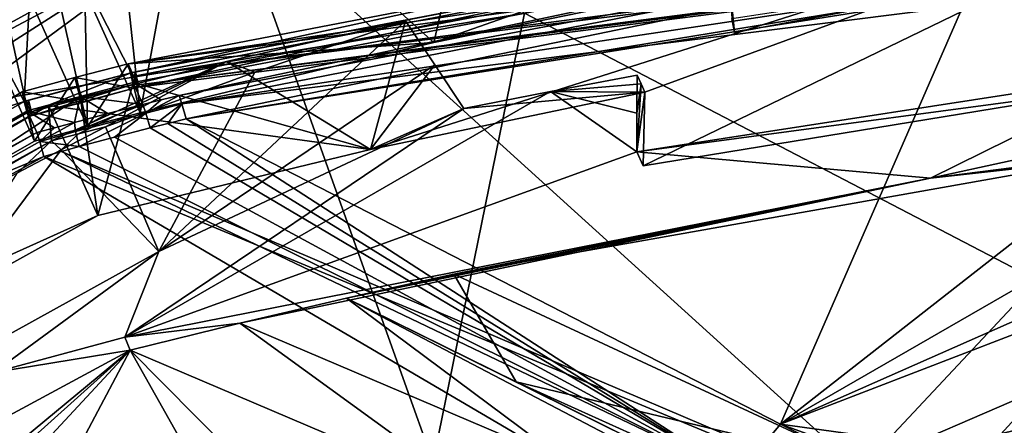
# Model space of a CAD drawing. Header units: millimetres. Extents: x -147 to 294, y -82 to 275.
# Tile 494 of 609: x 208 to 220, y 260 to 265. Entities that reach past the tile are written whole.
import ezdxf

# ---------------------------------------------------------------- set-up
doc = ezdxf.new("R2010")
doc.units = ezdxf.units.MM
doc.header["$LTSCALE"] = 67.506716
for name, color, linetype in [('1578', 7, 'CONTINUOUS'), ('1625', 7, 'CONTINUOUS'), ('1643', 7, 'CONTINUOUS'), ('1670', 7, 'CONTINUOUS'), ('1671', 7, 'CONTINUOUS'), ('1672', 7, 'CONTINUOUS'), ('1762', 7, 'CONTINUOUS'), ('1764', 7, 'CONTINUOUS'), ('1765', 7, 'CONTINUOUS'), ('1766', 7, 'CONTINUOUS'), ('1767', 7, 'CONTINUOUS'), ('1804', 7, 'CONTINUOUS'), ('1805', 7, 'CONTINUOUS'), ('1806', 7, 'CONTINUOUS'), ('1807', 7, 'CONTINUOUS'), ('1808', 7, 'CONTINUOUS'), ('3703', 7, 'CONTINUOUS'), ('3708', 7, 'CONTINUOUS'), ('3716', 7, 'CONTINUOUS'), ('3717', 7, 'CONTINUOUS'), ('3718', 7, 'CONTINUOUS'), ('3719', 7, 'CONTINUOUS'), ('3720', 7, 'CONTINUOUS'), ('3723', 7, 'CONTINUOUS'), ('3724', 7, 'CONTINUOUS'), ('3725', 7, 'CONTINUOUS'), ('455', 7, 'CONTINUOUS'), ('456', 7, 'CONTINUOUS'), ('457', 7, 'CONTINUOUS'), ('458', 7, 'CONTINUOUS'), ('459', 7, 'CONTINUOUS'), ('460', 7, 'CONTINUOUS'), ('461', 7, 'CONTINUOUS'), ('462', 7, 'CONTINUOUS'), ('485', 7, 'CONTINUOUS'), ('486', 7, 'CONTINUOUS'), ('487', 7, 'CONTINUOUS'), ('499', 7, 'CONTINUOUS'), ('500', 7, 'CONTINUOUS'), ('522', 7, 'CONTINUOUS'), ('601', 7, 'CONTINUOUS'), ('602', 7, 'CONTINUOUS'), ('605', 7, 'CONTINUOUS'), ('606', 7, 'CONTINUOUS'), ('608', 7, 'CONTINUOUS'), ('611', 7, 'CONTINUOUS'), ('640', 7, 'CONTINUOUS'), ('641', 7, 'CONTINUOUS'), ('841', 7, 'CONTINUOUS')]:
    doc.layers.add(name, color=color, linetype=linetype)

msp = doc.modelspace()

# ---------------------------------------------------------------- linework, layer by layer
at = {"layer": '1578', "linetype": 'CONTINUOUS'}
for points in [[(229.058, 266.662, -4.337), (217.468, 259.988, -3.407), (233.1, 266.892, -4.708), (229.058, 266.662, -4.337)], [(233.1, 266.892, -4.708), (217.468, 259.988, -3.407), (235.123, 266.789, -4.902), (233.1, 266.892, -4.708)], [(217.468, 259.988, -3.407), (224.427, 259.026, -3.844), (235.123, 266.789, -4.902), (217.468, 259.988, -3.407)], [(225.595, 266.342, -4.048), (217.468, 259.988, -3.407), (229.058, 266.662, -4.337), (225.595, 266.342, -4.048)], [(219.912, 265.581, -3.631), (217.468, 259.988, -3.407), (225.595, 266.342, -4.048), (219.912, 265.581, -3.631)], [(210.403, 263.615, -3.098), (217.468, 259.988, -3.407), (219.912, 265.581, -3.631), (210.403, 263.615, -3.098)], [(224.104, 257.586, -3.818), (224.427, 259.026, -3.844), (217.468, 259.988, -3.407), (224.104, 257.586, -3.818)]]:
    msp.add_3dface(points, dxfattribs=at)
at = {"layer": '1625', "linetype": 'CONTINUOUS'}
for points in [[(209.676, 261.022, -5.968), (209.739, 260.867, -5.363), (208.114, 260.603, -5.989), (209.676, 261.022, -5.968)], [(209.739, 260.867, -5.363), (195.904, 253.401, -5.773), (208.114, 260.603, -5.989), (209.739, 260.867, -5.363)]]:
    msp.add_3dface(points, dxfattribs=at)
at = {"layer": '1643', "linetype": 'CONTINUOUS'}
for points in [[(212.309, 261.487, -5.461), (214.933, 259.535, -5.576), (211.044, 261.189, -5.408), (212.309, 261.487, -5.461)], [(215.813, 259.651, -5.62), (214.933, 259.535, -5.576), (212.309, 261.487, -5.461), (215.813, 259.651, -5.62)], [(216.05, 259.638, -5.632), (215.813, 259.651, -5.62), (212.309, 261.487, -5.461), (216.05, 259.638, -5.632)], [(214.326, 260.493, -5.549), (216.05, 259.638, -5.632), (212.309, 261.487, -5.461), (214.326, 260.493, -5.549)], [(213.962, 259.07, -5.534), (209.739, 260.867, -5.363), (211.044, 261.189, -5.408), (213.962, 259.07, -5.534)], [(214.933, 259.535, -5.576), (213.962, 259.07, -5.534), (211.044, 261.189, -5.408), (214.933, 259.535, -5.576)], [(195.904, 253.401, -5.773), (209.739, 260.867, -5.363), (203.877, 256.019, -5.421), (195.904, 253.401, -5.773)], [(203.877, 256.019, -5.421), (209.739, 260.867, -5.363), (204.844, 256.478, -5.399), (203.877, 256.019, -5.421)], [(209.739, 260.867, -5.363), (205.763, 256.595, -5.397), (204.844, 256.478, -5.399), (209.739, 260.867, -5.363)], [(205.763, 256.595, -5.397), (209.739, 260.867, -5.363), (207.25, 256.182, -5.425), (205.763, 256.595, -5.397)], [(209.739, 260.867, -5.363), (212.91, 255.24, -5.574), (207.25, 256.182, -5.425), (209.739, 260.867, -5.363)], [(212.91, 255.24, -5.574), (209.739, 260.867, -5.363), (212.888, 257.688, -5.511), (212.91, 255.24, -5.574)], [(212.888, 257.688, -5.511), (209.739, 260.867, -5.363), (213.962, 259.07, -5.534), (212.888, 257.688, -5.511)], [(216.295, 259.605, -5.645), (216.05, 259.638, -5.632), (214.326, 260.493, -5.549), (216.295, 259.605, -5.645)]]:
    msp.add_3dface(points, dxfattribs=at)
at = {"layer": '1670', "linetype": 'CONTINUOUS'}
for points in [[(209.134, 263.286, -3.043), (208.924, 263.229, -3.035), (216.963, 259.381, -3.376), (209.134, 263.286, -3.043)], [(208.714, 263.171, -3.027), (200.465, 259.727, -2.988), (216.823, 258.407, -3.37), (208.714, 263.171, -3.027)], [(208.924, 263.229, -3.035), (208.714, 263.171, -3.027), (222.977, 257.242, -3.74), (208.924, 263.229, -3.035)], [(222.977, 257.242, -3.74), (208.714, 263.171, -3.027), (216.823, 258.407, -3.37), (222.977, 257.242, -3.74)], [(216.963, 259.381, -3.376), (208.924, 263.229, -3.035), (222.977, 257.242, -3.74), (216.963, 259.381, -3.376)]]:
    msp.add_3dface(points, dxfattribs=at)
at = {"layer": '1671', "linetype": 'CONTINUOUS'}
for points in [[(208.628, 263.453, -3.25), (208.663, 263.346, -3.088), (208.841, 263.511, -3.258), (208.628, 263.453, -3.25)], [(208.841, 263.511, -3.258), (208.663, 263.346, -3.088), (209.075, 263.574, -3.267), (208.841, 263.511, -3.258)], [(209.075, 263.574, -3.267), (208.663, 263.346, -3.088), (209.087, 263.465, -3.107), (209.075, 263.574, -3.267)], [(208.663, 263.346, -3.088), (209.134, 263.286, -3.043), (209.087, 263.465, -3.107), (208.663, 263.346, -3.088)], [(208.714, 263.171, -3.027), (209.134, 263.286, -3.043), (208.663, 263.346, -3.088), (208.714, 263.171, -3.027)], [(208.714, 263.171, -3.027), (208.924, 263.229, -3.035), (209.134, 263.286, -3.043), (208.714, 263.171, -3.027)]]:
    msp.add_3dface(points, dxfattribs=at)
at = {"layer": '1672', "linetype": 'CONTINUOUS'}
for points in [[(208.663, 263.346, -3.088), (208.628, 263.453, -3.25), (193.28, 254.709, -3.726), (208.663, 263.346, -3.088)], [(208.714, 263.171, -3.027), (208.663, 263.346, -3.088), (193.28, 254.709, -3.726), (208.714, 263.171, -3.027)], [(200.465, 259.727, -2.988), (208.714, 263.171, -3.027), (193.28, 254.709, -3.726), (200.465, 259.727, -2.988)]]:
    msp.add_3dface(points, dxfattribs=at)
at = {"layer": '1762', "linetype": 'CONTINUOUS'}
for points in [[(209.776, 264.047, -4.388), (223.202, 266.625, -5.189), (212.597, 263.251, -4.874), (209.776, 264.047, -4.388)], [(212.597, 263.251, -4.874), (223.202, 266.625, -5.189), (215.858, 263.934, -5.055), (212.597, 263.251, -4.874)], [(215.858, 263.934, -5.055), (223.202, 266.625, -5.189), (215.837, 263.058, -5.261), (215.858, 263.934, -5.055)], [(215.837, 263.058, -5.261), (223.202, 266.625, -5.189), (221.805, 264.034, -5.658), (215.837, 263.058, -5.261)], [(209.144, 263.881, -4.361), (209.776, 264.047, -4.388), (209.356, 262.47, -4.718), (209.144, 263.881, -4.361)], [(209.356, 262.47, -4.718), (209.776, 264.047, -4.388), (212.597, 263.251, -4.874), (209.356, 262.47, -4.718)], [(208.514, 263.711, -4.335), (209.144, 263.881, -4.361), (194.247, 254.085, -5.121), (208.514, 263.711, -4.335)], [(194.247, 254.085, -5.121), (209.144, 263.881, -4.361), (209.356, 262.47, -4.718), (194.247, 254.085, -5.121)], [(193.124, 254.922, -4.803), (208.514, 263.711, -4.335), (194.247, 254.085, -5.121), (193.124, 254.922, -4.803)]]:
    msp.add_3dface(points, dxfattribs=at)
at = {"layer": '1764', "linetype": 'CONTINUOUS'}
for points in [[(227.776, 264.766, -6.474), (228.828, 263.978, -6.558), (219.252, 262.912, -6.069), (227.776, 264.766, -6.474)], [(221.764, 264.151, -6.143), (227.776, 264.766, -6.474), (219.252, 262.912, -6.069), (221.764, 264.151, -6.143)], [(215.766, 264.136, -5.94), (215.764, 263.682, -5.952), (214.736, 263.942, -5.923), (215.766, 264.136, -5.94)], [(215.763, 263.225, -5.964), (221.764, 264.151, -6.143), (219.252, 262.912, -6.069), (215.763, 263.225, -5.964)], [(215.763, 263.225, -5.964), (209.676, 261.022, -5.968), (214.736, 263.942, -5.923), (215.763, 263.225, -5.964)], [(214.736, 263.942, -5.923), (209.676, 261.022, -5.968), (213.707, 263.738, -5.91), (214.736, 263.942, -5.923)], [(215.763, 263.225, -5.964), (214.736, 263.942, -5.923), (215.764, 263.682, -5.952), (215.763, 263.225, -5.964)], [(213.707, 263.738, -5.91), (209.676, 261.022, -5.968), (210.079, 262.042, -5.931), (213.707, 263.738, -5.91)], [(209.676, 261.022, -5.968), (215.763, 263.225, -5.964), (219.252, 262.912, -6.069), (209.676, 261.022, -5.968)], [(208.114, 260.603, -5.989), (206.575, 260.103, -6.023), (210.079, 262.042, -5.931), (208.114, 260.603, -5.989)], [(209.676, 261.022, -5.968), (208.114, 260.603, -5.989), (210.079, 262.042, -5.931), (209.676, 261.022, -5.968)]]:
    msp.add_3dface(points, dxfattribs=at)
at = {"layer": '1765', "linetype": 'CONTINUOUS'}
for points in [[(221.987, 263.261, -6.028), (228.828, 263.978, -6.558), (218.464, 259.502, -5.765), (221.987, 263.261, -6.028)], [(218.464, 259.502, -5.765), (228.828, 263.978, -6.558), (225.027, 261.013, -6.209), (218.464, 259.502, -5.765)], [(213.587, 261.773, -5.523), (221.987, 263.261, -6.028), (218.464, 259.502, -5.765), (213.587, 261.773, -5.523)], [(223.706, 259.963, -6.104), (218.464, 259.502, -5.765), (225.027, 261.013, -6.209), (223.706, 259.963, -6.104)]]:
    msp.add_3dface(points, dxfattribs=at)
at = {"layer": '1766', "linetype": 'CONTINUOUS'}
for points in [[(219.252, 262.912, -6.069), (228.828, 263.978, -6.558), (221.987, 263.261, -6.028), (219.252, 262.912, -6.069)], [(219.252, 262.912, -6.069), (221.987, 263.261, -6.028), (213.587, 261.773, -5.523), (219.252, 262.912, -6.069)], [(211.044, 261.189, -5.408), (209.676, 261.022, -5.968), (219.252, 262.912, -6.069), (211.044, 261.189, -5.408)], [(212.309, 261.487, -5.461), (211.044, 261.189, -5.408), (219.252, 262.912, -6.069), (212.309, 261.487, -5.461)], [(212.309, 261.487, -5.461), (219.252, 262.912, -6.069), (212.956, 261.634, -5.491), (212.309, 261.487, -5.461)], [(219.252, 262.912, -6.069), (213.587, 261.773, -5.523), (212.956, 261.634, -5.491), (219.252, 262.912, -6.069)], [(209.739, 260.867, -5.363), (209.676, 261.022, -5.968), (211.044, 261.189, -5.408), (209.739, 260.867, -5.363)]]:
    msp.add_3dface(points, dxfattribs=at)
at = {"layer": '1767', "linetype": 'CONTINUOUS'}
for points in [[(214.326, 260.493, -5.549), (212.309, 261.487, -5.461), (213.587, 261.773, -5.523), (214.326, 260.493, -5.549)], [(213.587, 261.773, -5.523), (212.309, 261.487, -5.461), (212.956, 261.634, -5.491), (213.587, 261.773, -5.523)], [(214.326, 260.493, -5.549), (213.587, 261.773, -5.523), (218.464, 259.502, -5.765), (214.326, 260.493, -5.549)], [(216.295, 259.605, -5.645), (214.326, 260.493, -5.549), (218.464, 259.502, -5.765), (216.295, 259.605, -5.645)]]:
    msp.add_3dface(points, dxfattribs=at)
at = {"layer": '1804', "linetype": 'CONTINUOUS'}
for points in [[(216.963, 259.381, -3.376), (210.403, 263.615, -3.098), (210.188, 263.561, -3.088), (216.963, 259.381, -3.376)], [(217.468, 259.988, -3.407), (210.403, 263.615, -3.098), (216.963, 259.381, -3.376), (217.468, 259.988, -3.407)], [(209.551, 263.398, -3.061), (216.963, 259.381, -3.376), (209.975, 263.508, -3.079), (209.551, 263.398, -3.061)], [(209.975, 263.508, -3.079), (216.963, 259.381, -3.376), (210.188, 263.561, -3.088), (209.975, 263.508, -3.079)], [(209.134, 263.286, -3.043), (216.963, 259.381, -3.376), (209.551, 263.398, -3.061), (209.134, 263.286, -3.043)], [(217.468, 259.988, -3.407), (216.963, 259.381, -3.376), (222.977, 257.242, -3.74), (217.468, 259.988, -3.407)], [(224.104, 257.586, -3.818), (217.468, 259.988, -3.407), (222.977, 257.242, -3.74), (224.104, 257.586, -3.818)]]:
    msp.add_3dface(points, dxfattribs=at)
at = {"layer": '1805', "linetype": 'CONTINUOUS'}
for points in [[(209.891, 263.788, -3.302), (209.926, 263.685, -3.142), (210.106, 263.841, -3.312), (209.891, 263.788, -3.302)], [(210.106, 263.841, -3.312), (209.926, 263.685, -3.142), (210.321, 263.895, -3.321), (210.106, 263.841, -3.312)], [(210.321, 263.895, -3.321), (209.926, 263.685, -3.142), (210.354, 263.793, -3.16), (210.321, 263.895, -3.321)], [(209.926, 263.685, -3.142), (209.975, 263.508, -3.079), (210.354, 263.793, -3.16), (209.926, 263.685, -3.142)], [(209.975, 263.508, -3.079), (210.188, 263.561, -3.088), (210.354, 263.793, -3.16), (209.975, 263.508, -3.079)], [(210.188, 263.561, -3.088), (210.403, 263.615, -3.098), (210.354, 263.793, -3.16), (210.188, 263.561, -3.088)]]:
    msp.add_3dface(points, dxfattribs=at)
at = {"layer": '1806', "linetype": 'CONTINUOUS'}
for points in [[(209.087, 263.465, -3.107), (209.926, 263.685, -3.142), (209.891, 263.788, -3.302), (209.087, 263.465, -3.107)], [(209.087, 263.465, -3.107), (209.891, 263.788, -3.302), (209.473, 263.68, -3.284), (209.087, 263.465, -3.107)], [(209.075, 263.574, -3.267), (209.087, 263.465, -3.107), (209.473, 263.68, -3.284), (209.075, 263.574, -3.267)], [(209.087, 263.465, -3.107), (209.134, 263.286, -3.043), (209.926, 263.685, -3.142), (209.087, 263.465, -3.107)], [(209.134, 263.286, -3.043), (209.551, 263.398, -3.061), (209.926, 263.685, -3.142), (209.134, 263.286, -3.043)], [(209.551, 263.398, -3.061), (209.975, 263.508, -3.079), (209.926, 263.685, -3.142), (209.551, 263.398, -3.061)]]:
    msp.add_3dface(points, dxfattribs=at)
at = {"layer": '1807', "linetype": 'CONTINUOUS'}
for points in [[(209.776, 264.047, -4.388), (209.144, 263.881, -4.361), (209.891, 263.788, -3.302), (209.776, 264.047, -4.388)], [(209.075, 263.574, -3.267), (209.144, 263.881, -4.361), (208.514, 263.711, -4.335), (209.075, 263.574, -3.267)], [(209.144, 263.881, -4.361), (209.075, 263.574, -3.267), (209.473, 263.68, -3.284), (209.144, 263.881, -4.361)], [(209.891, 263.788, -3.302), (209.144, 263.881, -4.361), (209.473, 263.68, -3.284), (209.891, 263.788, -3.302)], [(208.628, 263.453, -3.25), (208.841, 263.511, -3.258), (208.514, 263.711, -4.335), (208.628, 263.453, -3.25)], [(208.841, 263.511, -3.258), (209.075, 263.574, -3.267), (208.514, 263.711, -4.335), (208.841, 263.511, -3.258)]]:
    msp.add_3dface(points, dxfattribs=at)
at = {"layer": '1808', "linetype": 'CONTINUOUS'}
for points in [[(208.628, 263.453, -3.25), (208.514, 263.711, -4.335), (193.124, 254.922, -4.803), (208.628, 263.453, -3.25)], [(193.28, 254.709, -3.726), (208.628, 263.453, -3.25), (193.124, 254.922, -4.803), (193.28, 254.709, -3.726)]]:
    msp.add_3dface(points, dxfattribs=at)
at = {"layer": '3703', "linetype": 'CONTINUOUS'}
for points in [[(223.202, 266.625, -5.189), (209.776, 264.047, -4.388), (210.321, 263.895, -3.321), (223.202, 266.625, -5.189)], [(223.202, 266.625, -5.189), (210.321, 263.895, -3.321), (223.623, 266.398, -4.122), (223.202, 266.625, -5.189)], [(209.776, 264.047, -4.388), (209.891, 263.788, -3.302), (210.106, 263.841, -3.312), (209.776, 264.047, -4.388)], [(209.776, 264.047, -4.388), (210.106, 263.841, -3.312), (210.321, 263.895, -3.321), (209.776, 264.047, -4.388)]]:
    msp.add_3dface(points, dxfattribs=at)
at = {"layer": '3708', "linetype": 'CONTINUOUS'}
for points in [[(210.354, 263.793, -3.16), (231.162, 266.917, -4.529), (236.963, 267.133, -5.166), (210.354, 263.793, -3.16)], [(223.623, 266.398, -4.122), (210.354, 263.793, -3.16), (236.963, 267.133, -5.166), (223.623, 266.398, -4.122)], [(210.403, 263.615, -3.098), (231.162, 266.917, -4.529), (210.354, 263.793, -3.16), (210.403, 263.615, -3.098)], [(210.403, 263.615, -3.098), (229.058, 266.662, -4.337), (231.162, 266.917, -4.529), (210.403, 263.615, -3.098)], [(210.403, 263.615, -3.098), (219.912, 265.581, -3.631), (229.058, 266.662, -4.337), (210.403, 263.615, -3.098)], [(210.321, 263.895, -3.321), (210.354, 263.793, -3.16), (223.623, 266.398, -4.122), (210.321, 263.895, -3.321)]]:
    msp.add_3dface(points, dxfattribs=at)
at = {"layer": '3716', "linetype": 'CONTINUOUS'}
for points in [[(221.805, 264.034, -5.658), (221.764, 264.151, -6.143), (215.763, 263.225, -5.964), (221.805, 264.034, -5.658)], [(215.837, 263.058, -5.261), (221.805, 264.034, -5.658), (215.763, 263.225, -5.964), (215.837, 263.058, -5.261)]]:
    msp.add_3dface(points, dxfattribs=at)
at = {"layer": '3717', "linetype": 'CONTINUOUS'}
for points in [[(215.764, 263.682, -5.952), (215.766, 264.136, -5.94), (215.812, 264.034, -5.497), (215.764, 263.682, -5.952)], [(215.858, 263.934, -5.055), (215.763, 263.225, -5.964), (215.812, 264.034, -5.497), (215.858, 263.934, -5.055)], [(215.763, 263.225, -5.964), (215.764, 263.682, -5.952), (215.812, 264.034, -5.497), (215.763, 263.225, -5.964)], [(215.858, 263.934, -5.055), (215.837, 263.058, -5.261), (215.763, 263.225, -5.964), (215.858, 263.934, -5.055)]]:
    msp.add_3dface(points, dxfattribs=at)
at = {"layer": '3718', "linetype": 'CONTINUOUS'}
for points in [[(210.885, 264.299, -10.532), (212.597, 263.251, -4.874), (213.012, 264.779, -10.642), (210.885, 264.299, -10.532)], [(213.012, 264.779, -10.642), (212.597, 263.251, -4.874), (213.359, 264.259, -8.276), (213.012, 264.779, -10.642)], [(208.768, 263.777, -10.433), (212.597, 263.251, -4.874), (210.885, 264.299, -10.532), (208.768, 263.777, -10.433)], [(213.707, 263.738, -5.91), (213.359, 264.259, -8.276), (212.597, 263.251, -4.874), (213.707, 263.738, -5.91)], [(215.766, 264.136, -5.94), (214.736, 263.942, -5.923), (215.812, 264.034, -5.497), (215.766, 264.136, -5.94)], [(215.858, 263.934, -5.055), (215.812, 264.034, -5.497), (214.736, 263.942, -5.923), (215.858, 263.934, -5.055)], [(212.597, 263.251, -4.874), (215.858, 263.934, -5.055), (213.707, 263.738, -5.91), (212.597, 263.251, -4.874)], [(215.858, 263.934, -5.055), (214.736, 263.942, -5.923), (213.707, 263.738, -5.91), (215.858, 263.934, -5.055)], [(209.356, 262.47, -4.718), (212.597, 263.251, -4.874), (208.768, 263.777, -10.433), (209.356, 262.47, -4.718)]]:
    msp.add_3dface(points, dxfattribs=at)
at = {"layer": '3719', "linetype": 'CONTINUOUS'}
for points in [[(209.356, 262.47, -4.718), (208.768, 263.777, -10.433), (193.682, 255.405, -10.834), (209.356, 262.47, -4.718)], [(194.247, 254.085, -5.121), (209.356, 262.47, -4.718), (193.682, 255.405, -10.834), (194.247, 254.085, -5.121)]]:
    msp.add_3dface(points, dxfattribs=at)
at = {"layer": '3720', "linetype": 'CONTINUOUS'}
for points in [[(193.682, 255.405, -10.834), (208.768, 263.777, -10.433), (194.194, 255.292, -12.465), (193.682, 255.405, -10.834)], [(194.194, 255.292, -12.465), (208.768, 263.777, -10.433), (208.802, 263.357, -12.086), (194.194, 255.292, -12.465)]]:
    msp.add_3dface(points, dxfattribs=at)
at = {"layer": '3723', "linetype": 'CONTINUOUS'}
for points in [[(209.444, 263.52, -12.115), (208.919, 263.249, -12.124), (209.123, 263.439, -12.1), (209.444, 263.52, -12.115)], [(208.919, 263.249, -12.124), (208.802, 263.357, -12.086), (209.123, 263.439, -12.1), (208.919, 263.249, -12.124)], [(194.194, 255.292, -12.465), (208.802, 263.357, -12.086), (194.342, 255.064, -12.535), (194.194, 255.292, -12.465)], [(208.802, 263.357, -12.086), (208.398, 262.974, -12.134), (194.342, 255.064, -12.535), (208.802, 263.357, -12.086)], [(208.398, 262.974, -12.134), (208.802, 263.357, -12.086), (208.919, 263.249, -12.124), (208.398, 262.974, -12.134)]]:
    msp.add_3dface(points, dxfattribs=at)
at = {"layer": '3724', "linetype": 'CONTINUOUS'}
for points in [[(210.079, 262.042, -5.931), (213.012, 264.779, -10.642), (213.359, 264.259, -8.276), (210.079, 262.042, -5.931)], [(213.012, 264.779, -10.642), (210.079, 262.042, -5.931), (211.22, 264.171, -11.343), (213.012, 264.779, -10.642)], [(213.707, 263.738, -5.91), (210.079, 262.042, -5.931), (213.359, 264.259, -8.276), (213.707, 263.738, -5.91)], [(210.079, 262.042, -5.931), (209.444, 263.52, -12.115), (211.22, 264.171, -11.343), (210.079, 262.042, -5.931)], [(210.079, 262.042, -5.931), (208.919, 263.249, -12.124), (209.444, 263.52, -12.115), (210.079, 262.042, -5.931)], [(210.079, 262.042, -5.931), (206.575, 260.103, -6.023), (208.919, 263.249, -12.124), (210.079, 262.042, -5.931)], [(206.575, 260.103, -6.023), (208.398, 262.974, -12.134), (208.919, 263.249, -12.124), (206.575, 260.103, -6.023)]]:
    msp.add_3dface(points, dxfattribs=at)
at = {"layer": '3725', "linetype": 'CONTINUOUS'}
for points in [[(210.885, 264.299, -10.532), (213.012, 264.779, -10.642), (211.22, 264.171, -11.343), (210.885, 264.299, -10.532)], [(208.768, 263.777, -10.433), (210.885, 264.299, -10.532), (208.802, 263.357, -12.086), (208.768, 263.777, -10.433)], [(208.802, 263.357, -12.086), (210.885, 264.299, -10.532), (209.123, 263.439, -12.1), (208.802, 263.357, -12.086)], [(210.885, 264.299, -10.532), (209.444, 263.52, -12.115), (209.123, 263.439, -12.1), (210.885, 264.299, -10.532)], [(209.444, 263.52, -12.115), (210.885, 264.299, -10.532), (211.22, 264.171, -11.343), (209.444, 263.52, -12.115)]]:
    msp.add_3dface(points, dxfattribs=at)
at = {"layer": '455', "linetype": 'CONTINUOUS'}
for points in [[(208.614, 266.394, -4.732), (209.749, 264.163, -3.169), (236.787, 270.02, -6.845), (208.614, 266.394, -4.732)], [(236.787, 270.02, -6.845), (209.749, 264.163, -3.169), (223.336, 266.77, -3.98), (236.787, 270.02, -6.845)], [(209.8, 264.174, -3.171), (223.336, 266.77, -3.98), (209.749, 264.163, -3.169), (209.8, 264.174, -3.171)]]:
    msp.add_3dface(points, dxfattribs=at)
at = {"layer": '456', "linetype": 'CONTINUOUS'}
for points in [[(208.477, 263.823, -3.117), (208.614, 266.394, -4.732), (207.295, 266.033, -4.679), (208.477, 263.823, -3.117)], [(209.749, 264.163, -3.169), (208.614, 266.394, -4.732), (208.477, 263.823, -3.117), (209.749, 264.163, -3.169)], [(209.749, 264.163, -3.169), (208.477, 263.823, -3.117), (209.143, 264.004, -3.143), (209.749, 264.163, -3.169)], [(209.143, 264.004, -3.143), (208.477, 263.823, -3.117), (208.531, 263.838, -3.119), (209.143, 264.004, -3.143)]]:
    msp.add_3dface(points, dxfattribs=at)
at = {"layer": '457', "linetype": 'CONTINUOUS'}
for points in [[(208.477, 263.823, -3.117), (207.295, 266.033, -4.679), (190.258, 257.928, -7.621), (208.477, 263.823, -3.117)], [(192.95, 254.933, -3.589), (208.477, 263.823, -3.117), (190.258, 257.928, -7.621), (192.95, 254.933, -3.589)]]:
    msp.add_3dface(points, dxfattribs=at)
at = {"layer": '458', "linetype": 'CONTINUOUS'}
for points in [[(208.477, 263.823, -3.117), (192.95, 254.933, -3.589), (208.515, 263.686, -3.141), (208.477, 263.823, -3.117)], [(208.515, 263.686, -3.141), (192.95, 254.933, -3.589), (193.044, 254.828, -3.617), (208.515, 263.686, -3.141)], [(208.515, 263.686, -3.141), (193.044, 254.828, -3.617), (208.532, 263.644, -3.279), (208.515, 263.686, -3.141)], [(208.532, 263.644, -3.279), (193.044, 254.828, -3.617), (193.101, 254.81, -3.753), (208.532, 263.644, -3.279)]]:
    msp.add_3dface(points, dxfattribs=at)
at = {"layer": '459', "linetype": 'CONTINUOUS'}
for points in [[(208.531, 263.838, -3.119), (208.477, 263.823, -3.117), (208.515, 263.686, -3.141), (208.531, 263.838, -3.119)], [(208.531, 263.838, -3.119), (208.515, 263.686, -3.141), (208.567, 263.7, -3.144), (208.531, 263.838, -3.119)], [(208.515, 263.686, -3.141), (208.532, 263.644, -3.279), (208.567, 263.7, -3.144), (208.515, 263.686, -3.141)], [(208.573, 263.656, -3.283), (208.567, 263.7, -3.144), (208.532, 263.644, -3.279), (208.573, 263.656, -3.283)]]:
    msp.add_3dface(points, dxfattribs=at)
at = {"layer": '460', "linetype": 'CONTINUOUS'}
for points in [[(209.749, 264.163, -3.169), (209.143, 264.004, -3.143), (208.531, 263.838, -3.119), (209.749, 264.163, -3.169)], [(209.749, 264.163, -3.169), (208.531, 263.838, -3.119), (208.567, 263.7, -3.144), (209.749, 264.163, -3.169)], [(209.749, 264.163, -3.169), (208.567, 263.7, -3.144), (209.782, 264.029, -3.19), (209.749, 264.163, -3.169)], [(208.567, 263.7, -3.144), (208.573, 263.656, -3.283), (209.782, 264.029, -3.19), (208.567, 263.7, -3.144)], [(209.782, 264.029, -3.19), (208.573, 263.656, -3.283), (209.788, 263.98, -3.333), (209.782, 264.029, -3.19)], [(209.788, 263.98, -3.333), (208.573, 263.656, -3.283), (209.183, 263.816, -3.309), (209.788, 263.98, -3.333)]]:
    msp.add_3dface(points, dxfattribs=at)
at = {"layer": '461', "linetype": 'CONTINUOUS'}
for points in [[(209.8, 264.174, -3.171), (209.749, 264.163, -3.169), (209.782, 264.029, -3.19), (209.8, 264.174, -3.171)], [(209.8, 264.174, -3.171), (209.782, 264.029, -3.19), (209.812, 264.128, -3.162), (209.8, 264.174, -3.171)], [(209.812, 264.128, -3.162), (209.782, 264.029, -3.19), (209.837, 264.02, -3.215), (209.812, 264.128, -3.162)], [(209.782, 264.029, -3.19), (209.788, 263.98, -3.333), (209.837, 264.02, -3.215), (209.782, 264.029, -3.19)], [(209.837, 264.02, -3.215), (209.788, 263.98, -3.333), (209.839, 263.993, -3.336), (209.837, 264.02, -3.215)]]:
    msp.add_3dface(points, dxfattribs=at)
at = {"layer": '462', "linetype": 'CONTINUOUS'}
for points in [[(236.959, 267.642, -5.207), (223.336, 266.77, -3.98), (209.812, 264.128, -3.162), (236.959, 267.642, -5.207)], [(236.959, 267.642, -5.207), (209.812, 264.128, -3.162), (236.958, 267.513, -5.22), (236.959, 267.642, -5.207)], [(209.812, 264.128, -3.162), (209.837, 264.02, -3.215), (236.958, 267.513, -5.22), (209.812, 264.128, -3.162)], [(236.958, 267.513, -5.22), (209.837, 264.02, -3.215), (236.946, 267.45, -5.332), (236.958, 267.513, -5.22)], [(209.837, 264.02, -3.215), (209.839, 263.993, -3.336), (236.946, 267.45, -5.332), (209.837, 264.02, -3.215)], [(236.946, 267.45, -5.332), (209.839, 263.993, -3.336), (223.298, 266.572, -4.14), (236.946, 267.45, -5.332)], [(223.336, 266.77, -3.98), (209.8, 264.174, -3.171), (209.812, 264.128, -3.162), (223.336, 266.77, -3.98)]]:
    msp.add_3dface(points, dxfattribs=at)
at = {"layer": '485', "linetype": 'CONTINUOUS'}
for points in [[(208.453, 263.937, -4.481), (193.101, 254.81, -3.753), (192.965, 255.086, -4.954), (208.453, 263.937, -4.481)], [(208.532, 263.644, -3.279), (193.101, 254.81, -3.753), (208.453, 263.937, -4.481), (208.532, 263.644, -3.279)], [(208.573, 263.656, -3.283), (208.532, 263.644, -3.279), (208.453, 263.937, -4.481), (208.573, 263.656, -3.283)]]:
    msp.add_3dface(points, dxfattribs=at)
at = {"layer": '486', "linetype": 'CONTINUOUS'}
for points in [[(209.714, 264.272, -4.535), (209.788, 263.98, -3.333), (209.082, 264.108, -4.507), (209.714, 264.272, -4.535)], [(209.839, 263.993, -3.336), (209.788, 263.98, -3.333), (209.714, 264.272, -4.535), (209.839, 263.993, -3.336)], [(209.183, 263.816, -3.309), (208.453, 263.937, -4.481), (209.082, 264.108, -4.507), (209.183, 263.816, -3.309)], [(209.788, 263.98, -3.333), (209.183, 263.816, -3.309), (209.082, 264.108, -4.507), (209.788, 263.98, -3.333)], [(209.183, 263.816, -3.309), (208.573, 263.656, -3.283), (208.453, 263.937, -4.481), (209.183, 263.816, -3.309)]]:
    msp.add_3dface(points, dxfattribs=at)
at = {"layer": '487', "linetype": 'CONTINUOUS'}
for points in [[(209.839, 263.993, -3.336), (209.714, 264.272, -4.535), (223.168, 266.856, -5.337), (209.839, 263.993, -3.336)], [(223.298, 266.572, -4.14), (209.839, 263.993, -3.336), (223.168, 266.856, -5.337), (223.298, 266.572, -4.14)]]:
    msp.add_3dface(points, dxfattribs=at)
at = {"layer": '499', "linetype": 'CONTINUOUS'}
for points in [[(189.77, 260.842, -19.466), (207.289, 270.388, -19.063), (214.426, 264.872, -22.77), (189.77, 260.842, -19.466)], [(189.77, 260.842, -19.466), (214.426, 264.872, -22.77), (211.498, 250.513, -27.995), (189.77, 260.842, -19.466)], [(214.426, 264.872, -22.77), (221.365, 261.259, -25.434), (211.498, 250.513, -27.995), (214.426, 264.872, -22.77)], [(221.365, 261.259, -25.434), (234.535, 258.642, -28.223), (211.498, 250.513, -27.995), (221.365, 261.259, -25.434)], [(189.77, 260.842, -19.466), (211.498, 250.513, -27.995), (192.781, 240.261, -27.408), (189.77, 260.842, -19.466)]]:
    msp.add_3dface(points, dxfattribs=at)
at = {"layer": '500', "linetype": 'CONTINUOUS'}
msp.add_3dface([(232.885, 273.741, -21.053), (221.365, 261.259, -25.434), (214.426, 264.872, -22.77), (232.885, 273.741, -21.053)], dxfattribs=at)
at = {"layer": '522', "linetype": 'CONTINUOUS'}
for points in [[(223.168, 266.856, -5.337), (209.714, 264.272, -4.535), (221.84, 266.067, -5.385), (223.168, 266.856, -5.337)], [(221.84, 266.067, -5.385), (209.714, 264.272, -4.535), (216.864, 265.246, -5.056), (221.84, 266.067, -5.385)], [(216.864, 265.246, -5.056), (209.714, 264.272, -4.535), (213.349, 264.524, -4.857), (216.864, 265.246, -5.056)], [(213.349, 264.524, -4.857), (209.714, 264.272, -4.535), (209.858, 263.687, -4.689), (213.349, 264.524, -4.857)], [(209.714, 264.272, -4.535), (209.082, 264.108, -4.507), (209.23, 263.523, -4.661), (209.714, 264.272, -4.535)], [(209.858, 263.687, -4.689), (209.714, 264.272, -4.535), (209.23, 263.523, -4.661), (209.858, 263.687, -4.689)], [(209.082, 264.108, -4.507), (208.453, 263.937, -4.481), (208.603, 263.353, -4.636), (209.082, 264.108, -4.507)], [(209.23, 263.523, -4.661), (209.082, 264.108, -4.507), (208.603, 263.353, -4.636), (209.23, 263.523, -4.661)], [(208.453, 263.937, -4.481), (192.965, 255.086, -4.954), (193.423, 254.693, -5.096), (208.453, 263.937, -4.481)], [(208.603, 263.353, -4.636), (208.453, 263.937, -4.481), (193.423, 254.693, -5.096), (208.603, 263.353, -4.636)]]:
    msp.add_3dface(points, dxfattribs=at)
at = {"layer": '601', "linetype": 'CONTINUOUS'}
for points in [[(191.591, 251.939, -20.224), (210.955, 266.206, -18.872), (197.223, 257.432, -19.464), (191.591, 251.939, -20.224)], [(197.223, 257.432, -19.464), (210.955, 266.206, -18.872), (203.98, 262.383, -18.89), (197.223, 257.432, -19.464)], [(203.98, 262.383, -18.89), (210.955, 266.206, -18.872), (211.262, 266.246, -18.523), (203.98, 262.383, -18.89)]]:
    msp.add_3dface(points, dxfattribs=at)
at = {"layer": '602', "linetype": 'CONTINUOUS'}
msp.add_3dface([(216.924, 264.642, -5.957), (216.892, 264.81, -5.952), (221.87, 265.568, -6.122), (216.924, 264.642, -5.957)], dxfattribs=at)
at = {"layer": '605', "linetype": 'CONTINUOUS'}
msp.add_3dface([(216.864, 265.246, -5.056), (216.924, 264.642, -5.957), (221.87, 265.568, -6.122), (216.864, 265.246, -5.056)], dxfattribs=at)
at = {"layer": '606', "linetype": 'CONTINUOUS'}
msp.add_3dface([(216.864, 265.246, -5.056), (216.892, 264.81, -5.952), (216.924, 264.642, -5.957), (216.864, 265.246, -5.056)], dxfattribs=at)
at = {"layer": '608', "linetype": 'CONTINUOUS'}
for points in [[(214.124, 267.899, -17.785), (213.349, 264.524, -4.857), (210.486, 267.093, -17.565), (214.124, 267.899, -17.785)], [(216.663, 265.689, -6.996), (213.349, 264.524, -4.857), (214.124, 267.899, -17.785), (216.663, 265.689, -6.996)], [(210.486, 267.093, -17.565), (209.858, 263.687, -4.689), (209.518, 266.857, -17.511), (210.486, 267.093, -17.565)], [(213.349, 264.524, -4.857), (209.858, 263.687, -4.689), (210.486, 267.093, -17.565), (213.349, 264.524, -4.857)], [(209.518, 266.857, -17.511), (209.858, 263.687, -4.689), (209.2, 265.147, -11.071), (209.518, 266.857, -17.511)], [(216.864, 265.246, -5.056), (213.349, 264.524, -4.857), (216.663, 265.689, -6.996), (216.864, 265.246, -5.056)]]:
    msp.add_3dface(points, dxfattribs=at)
at = {"layer": '611', "linetype": 'CONTINUOUS'}
msp.add_3dface([(203.98, 262.383, -18.89), (211.262, 266.246, -18.523), (207.336, 266.002, -17.96), (203.98, 262.383, -18.89)], dxfattribs=at)
at = {"layer": '640', "linetype": 'CONTINUOUS'}
msp.add_3dface([(208.603, 263.353, -4.636), (193.423, 254.693, -5.096), (207.292, 266.27, -17.389), (208.603, 263.353, -4.636)], dxfattribs=at)
at = {"layer": '641', "linetype": 'CONTINUOUS'}
for points in [[(208.542, 266.608, -17.457), (209.23, 263.523, -4.661), (207.916, 266.442, -17.422), (208.542, 266.608, -17.457)], [(208.542, 266.608, -17.457), (209.2, 265.147, -11.071), (209.23, 263.523, -4.661), (208.542, 266.608, -17.457)], [(208.603, 263.353, -4.636), (207.292, 266.27, -17.389), (207.916, 266.442, -17.422), (208.603, 263.353, -4.636)], [(209.23, 263.523, -4.661), (208.603, 263.353, -4.636), (207.916, 266.442, -17.422), (209.23, 263.523, -4.661)], [(209.858, 263.687, -4.689), (209.23, 263.523, -4.661), (209.2, 265.147, -11.071), (209.858, 263.687, -4.689)]]:
    msp.add_3dface(points, dxfattribs=at)
at = {"layer": '841', "linetype": 'CONTINUOUS'}
for points in [[(235.383, 271.545, -20.175), (210.955, 266.206, -18.872), (234.161, 245.182, -31.778), (235.383, 271.545, -20.175)], [(210.955, 266.206, -18.872), (191.591, 251.939, -20.224), (219.809, 241.46, -31.151), (210.955, 266.206, -18.872)], [(234.161, 245.182, -31.778), (210.955, 266.206, -18.872), (219.809, 241.46, -31.151), (234.161, 245.182, -31.778)]]:
    msp.add_3dface(points, dxfattribs=at)

doc.saveas('drawing.dxf')
